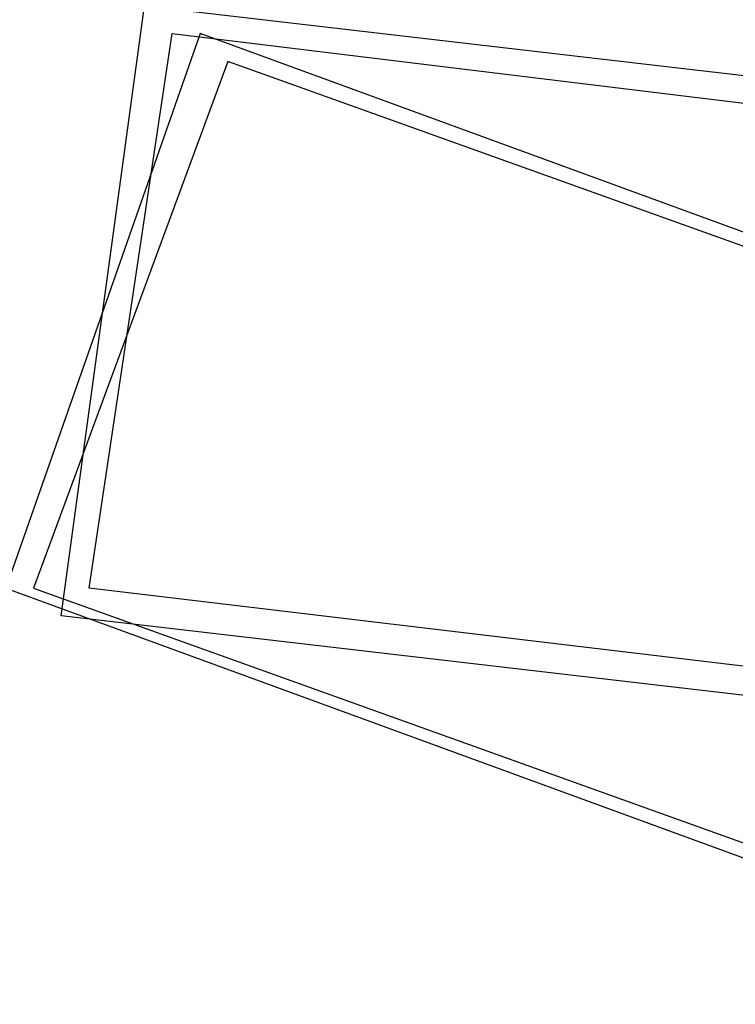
# Model space of a CAD drawing. Header units: feet. Extents: x -79 to 198, y -22 to 181.
# Tile 825 of 982: x 137.26 to 137.604, y 102.991 to 103.464. Entities that reach past the tile are written whole.
import ezdxf

# ---------------------------------------------------------------- set-up
doc = ezdxf.new("R2010")
doc.units = ezdxf.units.FT
doc.layers.add('A-LINEA', color=7, linetype='CONTINUOUS')

msp = doc.modelspace()

# ---------------------------------------------------------------- linework, layer by layer
at = {"layer": 'A-LINEA'}
for points in [[(137.28, 103.1778), (137.32, 103.4711), (137.8933, 103.4044), (137.8533, 103.1111), (137.28, 103.1778)], [(137.28, 103.1778), (137.32, 103.4711), (137.8933, 103.4044), (137.8533, 103.1111), (137.28, 103.1778)], [(137.3467, 103.4578), (137.2533, 103.1911), (137.8, 102.9911), (137.8933, 103.2578), (137.3467, 103.4578)], [(137.3467, 103.4578), (137.2533, 103.1911), (137.8, 102.9911), (137.8933, 103.2578), (137.3467, 103.4578)], [(137.2933, 103.1911), (137.3333, 103.4578), (137.88, 103.3911), (137.8533, 103.1244), (137.2933, 103.1911)], [(137.2933, 103.1911), (137.3333, 103.4578), (137.88, 103.3911), (137.8533, 103.1244), (137.2933, 103.1911)], [(137.36, 103.4444), (137.2667, 103.1911), (137.7867, 103.0044), (137.88, 103.2578), (137.36, 103.4444)], [(137.36, 103.4444), (137.2667, 103.1911), (137.7867, 103.0044), (137.88, 103.2578), (137.36, 103.4444)]]:
    msp.add_lwpolyline(points, dxfattribs=at)

doc.saveas('drawing.dxf')
